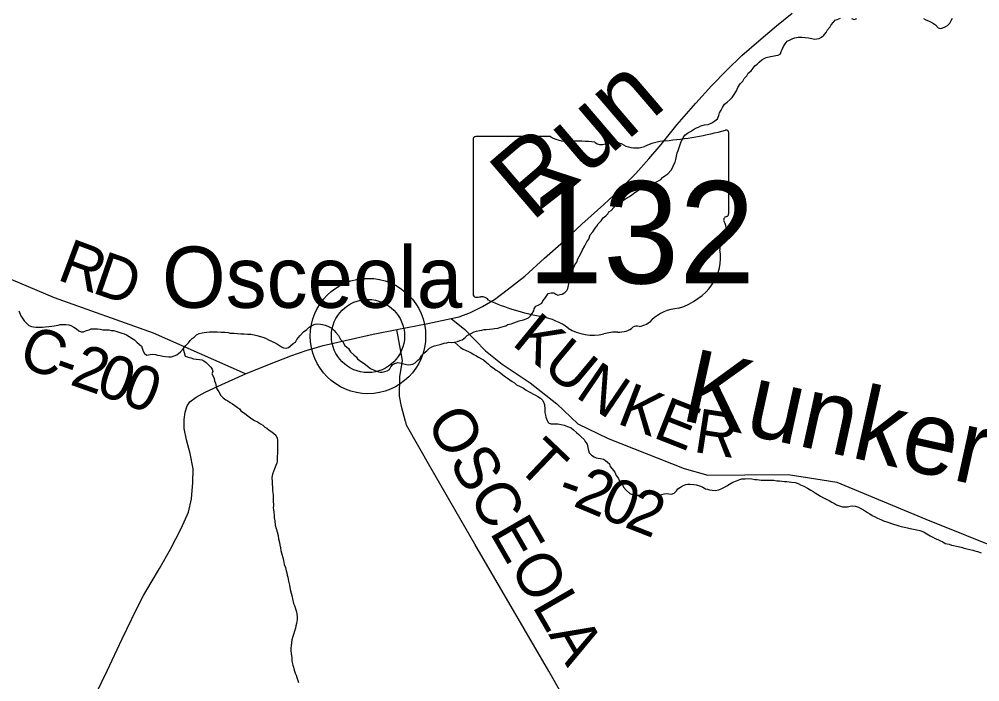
# Model space of a CAD drawing. Extents: x 1310247 to 1664935, y 284496 to 704931.
# Drawn here: x 1526286 to 1532830, y 490091 to 494603 of the extents above; entities that cross this region are included whole.
import ezdxf

# ---------------------------------------------------------------- set-up
doc = ezdxf.new("R2010")
doc.units = 0
for name, color, linetype in [('GM_X_Airport_Class_2', 7, 'Continuous'), ('GM_X_County_Road_Text', 7, 'Continuous'), ('GM_X_County_Subdivision_Text', 7, 'Continuous'), ('GM_X_Interstate_Route', 7, 'Continuous'), ('GM_X_Interstate_Shield', 7, 'Continuous'), ('GM_X_Major_River_Text', 7, 'Continuous'), ('GM_X_Minor_Lake_Text', 7, 'Continuous'), ('GM_X_Minor_River_Text', 7, 'Continuous'), ('GM_X_Township_Road', 7, 'Continuous'), ('GM_X_Township_Subdivision', 7, 'Continuous'), ('GM_X_Unincorporated', 7, 'Continuous'), ('GM_X_Unincorporated_Location', 7, 'Continuous')]:
    doc.layers.add(name, color=color, linetype=linetype)

msp = doc.modelspace()

# ---------------------------------------------------------------- linework, layer by layer
at = {"layer": 'GM_X_Airport_Class_2'}
for p, q in [((1529379, 493785.8), (1529379, 492729.2)), ((1529905.7, 493804), (1529396.1, 493804)), ((1531119.2, 493277.4), (1531119.2, 493830.2)), ((1531119, 493277.6), (1531119.2, 493277.4))]:
    msp.add_line(p, q, dxfattribs=at)
for centre, major_axis, start_param, end_param in [((1530499.3, 495244.5), (1845.5, 0), 4.814394, 5.042369), ((1531099.9, 493832.5), (19.4, 0), 6.141152, 7.989035), ((1529398.9, 493788), (20.2, 0), 1.712693, 3.28349), ((1530027.1, 493926.6), (195.5, 0), 4.042523, 4.731795), ((1530091.9, 493210.8), (702, 0), 1.404758, 1.657858), ((1530734.7, 493481.3), (371.3, 0), 1.699011, 2.107814), ((1530251.3, 493793.5), (56.4, 0), 3.836095, 5.185415), ((1530334.1, 493671.4), (117.3, 0), 0.950623, 2.079405), ((1530485.5, 493838.9), (141.1, 0), 4.081561, 5.145723), ((1531114.7, 493236.8), (30, 0), 1.883978, 3.671073), ((1531098.5, 493275.3), (20.7, 0), 5.05454, 6.418171), ((1530924, 493167), (180, 0), 5.934695, 6.695948), ((1531188.6, 493046.1), (130.9, 0), 2.387724, 3.262537), ((1530602.7, 492975.8), (461.6, 0), 5.101752, 6.440018), ((1529399.1, 492726.9), (20.3, 0), 3.00124, 4.508301), ((1529402.2, 492835), (155.2, 0), 4.665946, 4.897461), ((1529433.9, 492668.2), (56, 0), 0.519207, 1.627899), ((1530140.5, 493617.5), (1332.7, 0), 4.195997, 4.488961), ((1530797.3, 492432.5), (252.8, 0), 1.647645, 2.488434), ((1529743.2, 492254.5), (417, 0), 0.823519, 1.323587), ((1530477, 492626.8), (149.1, 0), 4.937069, 5.64225), ((1530194.2, 492663), (264.6, 0), 4.026481, 4.996735), ((1530347.1, 492297.6), (217.4, 0), 1.495662, 1.94098), ((1530366.4, 492583.8), (141, 0), 4.691044, 5.507374), ((1530493.9, 492481.5), (39.7, 0), 1.147584, 2.315152)]:
    msp.add_ellipse(centre, major_axis=major_axis, ratio=0.8, start_param=start_param, end_param=end_param, dxfattribs=at)
at = {"layer": 'GM_X_County_Road_Text'}
msp.add_lwpolyline([(1527826.7, 492187), (1527201.4, 492465.8), (1526526.2, 492704.9), (1526111.1, 492879.8), (1525596.1, 493212.7), (1525293.6, 493524.2), (1524993.4, 493847.7), (1523521.8, 495180), (1523399.3, 495312.3), (1523349.5, 495463.4), (1523342.9, 495682.1), (1523333.8, 495872.8), (1523335.1, 495955), (1523311.6, 495989.4), (1523225.8, 496026.9), (1523157.8, 496038.3), (1523107.1, 496046.8), (1523106.7, 496046.9)], dxfattribs=at)
at = {"layer": 'GM_X_County_Subdivision_Text'}
for points in [[(1529228.7, 492564.4), (1529321.1, 492489.1), (1529461.4, 492344.5), (1529576.5, 492254.5), (1529767.3, 492127.2), (1529947.9, 491984), (1530090.3, 491847.4), (1530297.7, 491748), (1530816.7, 491543.4), (1530976.7, 491498.8), (1531229.8, 491500.9), (1531525.2, 491502.3), (1531611.1, 491488.5)], [(1528918.6, 491860.9), (1528917.9, 491863.3), (1528889, 491966.4), (1528876, 492036.8), (1528878.1, 492167.1), (1528897.9, 492279.1), (1528858.9, 492490.6)], [(1531718.6, 486806.7), (1531662.9, 486847.6), (1531623.9, 486918.4), (1531609.5, 487025), (1531581.5, 487161.8), (1531500.3, 487363.6), (1531143.3, 488038.9), (1530728, 488711.2), (1530644.9, 488853.9), (1530331, 489393.1), (1529893.1, 490164), (1529390.4, 491028.1), (1529093.2, 491542.1), (1528925.1, 491837.5), (1528918.6, 491860.9)], [(1531611.1, 491488.5), (1531612.9, 491488.2), (1531855.7, 491449), (1532462.4, 491197), (1533005.3, 490980), (1533229.6, 490936.4), (1533344.9, 490862.4), (1533741.8, 490300.8), (1534185.7, 489531.8), (1534241, 489472.8), (1534365.4, 489406)]]:
    msp.add_lwpolyline(points, dxfattribs=at)
at = {"layer": 'GM_X_Interstate_Shield'}
msp.add_lwpolyline([(1526769.6, 489926.6), (1526885.1, 490164.2), (1526988, 490382.1), (1527084.3, 490584.1), (1527133.4, 490679.1), (1527184.2, 490766), (1527241.3, 490862.7), (1527315.5, 490993.1), (1527390, 491133.5), (1527439.5, 491246.5), (1527460.2, 491336.3), (1527469.4, 491448.4), (1527470, 491540.7), (1527450.8, 491645.6), (1527425.3, 491738.7), (1527409.3, 491815.4), (1527409.1, 491877.6), (1527416.5, 491927.6), (1527429.8, 491969.4), (1527448.7, 491996.9), (1527491.9, 492029.9), (1527553.3, 492064.2), (1527665.6, 492115.3), (1527826.7, 492187), (1527989.8, 492254.7), (1528136.4, 492310.8), (1528240.1, 492346), (1528355.9, 492380.9), (1528505.9, 492414.8), (1528696.5, 492457.6), (1528858.9, 492490.6), (1529069.2, 492531.4), (1529196.8, 492557.9), (1529228.7, 492564.4), (1529283.9, 492575.6), (1529359.2, 492605.5), (1529443, 492647.4), (1529522.9, 492695.3), (1529609.3, 492759.1), (1529730.9, 492854), (1529865.2, 492974.7), (1529974.8, 493074), (1530119.6, 493208.4), (1530268.3, 493340.7), (1530371.8, 493436.1), (1530485.8, 493553.3), (1530575.3, 493651.2), (1530658.6, 493749.2), (1530769.2, 493886.6), (1530894.2, 494031.6), (1531002.3, 494149), (1531106, 494256.5), (1531209.5, 494355.9), (1531325.2, 494457), (1531444.9, 494558), (1531552.1, 494645.3)], dxfattribs=at)
at = {"layer": 'GM_X_Major_River_Text'}
msp.add_line((1528661.7, 492445.5), (1528661.7, 492445.5), dxfattribs=at)
at = {"layer": 'GM_X_Minor_River_Text'}
for points in [[(1530335.9, 493320.7), (1530354.5, 493338.3), (1530372.9, 493351.9), (1530391.3, 493363.5), (1530409.6, 493375.1), (1530430.1, 493388.7), (1530444.3, 493396.4), (1530458.6, 493406.1), (1530479.2, 493423.6), (1530497.5, 493433.2), (1530518, 493448.8), (1530536.3, 493460.4), (1530556.7, 493469.9), (1530576.9, 493475.4), (1530593.1, 493481), (1530609.3, 493484.7), (1530623.5, 493492.4), (1530641.8, 493502), (1530656.1, 493511.6), (1530668.5, 493525.4), (1530684.9, 493537), (1530705.3, 493550.6), (1530728, 493574.1), (1530736.5, 493592), (1530745.1, 493613.8), (1530753.5, 493629.7), (1530758, 493647.6), (1530764.6, 493671.5), (1530769.2, 493693.5), (1530775.6, 493709.4), (1530780, 493723.3), (1530786.5, 493743.2), (1530793, 493763.1), (1530799.4, 493779), (1530809.9, 493794.8), (1530820.4, 493812.6), (1530838.8, 493826.2), (1530859.2, 493837.8), (1530879.6, 493851.3), (1530900, 493862.9), (1530914.2, 493868.6), (1530930.5, 493876.2), (1530954.7, 493883.6), (1530978.9, 493887), (1531005.3, 493898.5), (1531025.7, 493910), (1531042.2, 493925.7), (1531052.8, 493947.5), (1531057.2, 493965.4), (1531067.7, 493983.2), (1531076.2, 494001.1), (1531090.9, 494024.8), (1531109.3, 494038.4), (1531129.8, 494056), (1531142.2, 494069.7), (1531152.6, 494083.5), (1531171.5, 494115.1), (1531182.1, 494137), (1531196.8, 494162.7), (1531215.4, 494182.3), (1531223.8, 494200.1), (1531242.4, 494217.8), (1531252.9, 494235.6), (1531271.3, 494251.2), (1531285.8, 494268.9), (1531298.3, 494284.6), (1531312.6, 494296.3), (1531327, 494310), (1531345.5, 494325.6), (1531359.8, 494335.3), (1531374.1, 494343), (1531404.4, 494350.3), (1531418.5, 494352), (1531440.7, 494355.4), (1531456.8, 494359), (1531471.1, 494366.7), (1531477.5, 494382.6), (1531483.9, 494396.5), (1531492.5, 494418.4), (1531503, 494436.2), (1531517.5, 494453.9), (1531533.7, 494461.5), (1531556.1, 494471), (1531570.3, 494476.7), (1531592.5, 494480.2), (1531618.6, 494481.5), (1531640.6, 494479), (1531662.7, 494476.5), (1531684.7, 494471.9), (1531704.6, 494467.4), (1531718.7, 494469.1), (1531734.9, 494470.7), (1531751.2, 494480.3), (1531767.6, 494494), (1531784.1, 494511.7), (1531792.6, 494531.5), (1531811.2, 494551.1), (1531817.6, 494565), (1531834.1, 494582.7), (1531844.5, 494596.5), (1531858.6, 494600.1)], [(1531858.6, 494600.1), (1531881, 494609.6)], [(1531955.3, 494607.8), (1531973.2, 494601.4), (1531991.5, 494609)], [(1532447.5, 494608), (1532463.3, 494599.6), (1532481.2, 494591.1), (1532495.1, 494584.8), (1532514.9, 494574.3), (1532528.7, 494563.9), (1532546.3, 494545.4), (1532564.3, 494539), (1532578.5, 494544.6), (1532594.7, 494552.3), (1532609, 494560), (1532625.4, 494575.6), (1532634, 494595.5), (1532644.4, 494611.3)], [(1528758.9, 492199.1), (1528777.1, 492202.7), (1528793.3, 492208.3), (1528807.6, 492218), (1528818.1, 492235.8), (1528830.6, 492251.6), (1528844.8, 492259.2), (1528865, 492264.8), (1528887, 492260.2), (1528905, 492255.8), (1528923, 492251.3), (1528941, 492248.9), (1528967.2, 492254.3), (1528983.5, 492261.9), (1529000, 492279.6), (1529014.4, 492293.3), (1529027, 492313), (1529041.4, 492328.7), (1529061.9, 492344.3), (1529080.4, 492361.9), (1529096.7, 492371.5), (1529115, 492379.1), (1529133.2, 492382.7), (1529153.4, 492388.2), (1529181.8, 492397.6), (1529197.9, 492399.2), (1529212, 492402.9), (1529232.1, 492402.4), (1529250.2, 492404), (1529272.4, 492407.4), (1529286.7, 492415.1), (1529302.8, 492418.7), (1529323.3, 492434.3), (1529337.7, 492448), (1529356.1, 492457.6), (1529384.6, 492473), (1529400.8, 492478.6), (1529421, 492482.1), (1529437.1, 492485.7), (1529453.3, 492489.3), (1529467.3, 492489), (1529489.5, 492492.5), (1529509.6, 492494), (1529523.8, 492495.7), (1529545.9, 492499.1), (1529566.2, 492504.7), (1529600.6, 492515.9), (1529614.9, 492523.6), (1529637.1, 492529), (1529655.3, 492534.6), (1529673.6, 492542.2), (1529691.8, 492547.8), (1529720.1, 492555.1), (1529740.4, 492562.7), (1529754.6, 492570.4), (1529769, 492582), (1529781.4, 492597.8), (1529792, 492617.6), (1529794.4, 492631.6), (1529804.8, 492649.4), (1529825.2, 492658.9), (1529845.5, 492668.5), (1529853.9, 492684.3), (1529866.4, 492700.1), (1529881, 492721.8), (1529889.4, 492735.6), (1529909.5, 492739.2), (1529927.6, 492738.7), (1529941.5, 492730.4), (1529955.4, 492724), (1529971.5, 492727.6), (1529985.7, 492731.3), (1530002.1, 492743), (1530016.4, 492754.6), (1530022.8, 492768.5), (1530027.3, 492788.5), (1530031.9, 492812.4), (1530040.7, 492842.3), (1530047.3, 492864.2), (1530053.9, 492888.2), (1530060.3, 492902), (1530071, 492929.9), (1530083.6, 492949.6), (1530092.2, 492971.5), (1530109, 493003.2), (1530123.8, 493032.9), (1530138.5, 493058.7), (1530153.3, 493086.4), (1530165.8, 493106.1), (1530174.6, 493134), (1530193.2, 493155.6), (1530209.9, 493179.3), (1530220.2, 493193.1), (1530230.7, 493208.9), (1530251.3, 493230.5), (1530263.9, 493250.2), (1530282.3, 493263.8), (1530294.7, 493277.6), (1530303.1, 493291.4), (1530317.4, 493301.1), (1530335.9, 493320.7)], [(1526282.2, 492616), (1526297.4, 492583.5), (1526318.6, 492548.9), (1526334.3, 492532.5), (1526350, 492518), (1526369.9, 492509.5), (1526383.9, 492507.2), (1526398, 492506.8), (1526412, 492506.5), (1526444.1, 492505.7), (1526462.3, 492507.3), (1526486.5, 492510.7), (1526508.6, 492512.2), (1526522.7, 492515.9), (1526536.9, 492517.5), (1526551, 492519.2), (1526565.1, 492522.9), (1526583.2, 492524.5), (1526603.3, 492524), (1526623.3, 492521.5), (1526637.3, 492517.1), (1526657.1, 492506.6), (1526674.9, 492494.2), (1526690.7, 492481.7), (1526708.5, 492473.3), (1526724.6, 492472.9), (1526742.9, 492482.5), (1526761.1, 492488.1), (1526775.3, 492493.8), (1526801.5, 492495.1), (1526819.6, 492494.7), (1526837.6, 492492.2), (1526855.6, 492487.8), (1526875.6, 492487.3), (1526895.7, 492486.8), (1526911.7, 492482.4), (1526927.7, 492482), (1526943.7, 492477.6)], [(1526943.7, 492477.6), (1526963.6, 492471.1), (1526985.6, 492464.6), (1526999.5, 492460.2), (1527017.4, 492453.8), (1527035.2, 492441.3), (1527053, 492430.9), (1527070.8, 492418.4), (1527086.5, 492404), (1527104.2, 492387.5), (1527118, 492377.1), (1527129.2, 492342.8), (1527138.8, 492326.5), (1527154.6, 492314.1), (1527176.8, 492319.5), (1527194.9, 492321.1), (1527213, 492318.7), (1527226.9, 492314.3), (1527246.9, 492311.8), (1527264.9, 492307.4), (1527283, 492307), (1527305, 492304.4), (1527323.1, 492304), (1527341.4, 492311.6), (1527359.6, 492317.1), (1527384.2, 492338.6), (1527402.8, 492358.2), (1527421.4, 492379.8), (1527438, 492399.5), (1527450.4, 492415.3), (1527462.8, 492429), (1527477.1, 492438.7), (1527493.6, 492454.4), (1527511.9, 492461.9), (1527532.1, 492467.5), (1527546.2, 492469.1), (1527564.3, 492470.7), (1527582.5, 492474.3), (1527602.6, 492473.8), (1527616.6, 492473.5), (1527634.7, 492473), (1527660.8, 492472.4), (1527686.9, 492471.8), (1527708.9, 492469.2), (1527722.9, 492464.9), (1527749, 492464.2), (1527773.1, 492463.7), (1527795.1, 492461.1), (1527817.2, 492460.6), (1527841.3, 492458), (1527863.3, 492457.5), (1527885.3, 492452.9), (1527905.3, 492448.4), (1527929.3, 492441.8), (1527951.2, 492435.3), (1527967.1, 492428.9), (1527985, 492420.4), (1528008.8, 492407.8), (1528024.7, 492401.4), (1528044.5, 492390.9), (1528058.3, 492380.5), (1528072.2, 492372.2), (1528086.1, 492365.8), (1528104.1, 492363.4), (1528120.2, 492367), (1528134.6, 492378.7), (1528153.1, 492394.3), (1528167.4, 492404), (1528177.9, 492421.8), (1528200.7, 492449.3), (1528223.3, 492472.9), (1528245.9, 492490.4), (1528260.3, 492506.1), (1528282.8, 492519.6), (1528301, 492525.2), (1528319.2, 492528.7), (1528337.2, 492526.3), (1528351.2, 492524), (1528369.2, 492519.5), (1528387.1, 492513.1), (1528414.8, 492498.3), (1528430.6, 492483.9), (1528442.3, 492469.6), (1528459.8, 492449.1), (1528475.2, 492422.6), (1528490.9, 492406.2), (1528504.3, 492381.8), (1528527.9, 492361.2), (1528543.4, 492336.7), (1528565, 492318.2), (1528580.7, 492303.7), (1528590.4, 492289.5), (1528610.2, 492274.9), (1528627.9, 492262.5), (1528643.7, 492252.1), (1528659.5, 492239.6), (1528679.2, 492225.1), (1528703, 492212.5), (1528726.9, 492203.9), (1528744.9, 492199.5), (1528758.9, 492199.1)], [(1529250.2, 492404), (1529291.5, 492366.8), (1529311.3, 492356.3), (1529331.2, 492345.8), (1529347.1, 492339.4), (1529364.9, 492331), (1529382.7, 492318.5), (1529396.6, 492312.1), (1529414.4, 492301.7), (1529434.3, 492291.2), (1529448.1, 492282.8), (1529467.8, 492266.3), (1529483.5, 492253.9), (1529497.2, 492239.5), (1529515.1, 492229), (1529534.7, 492212.5), (1529554.6, 492202), (1529580.2, 492181.3), (1529597.9, 492166.8), (1529611.7, 492158.5), (1529627.5, 492146.1), (1529643.3, 492135.7), (1529659.2, 492127.2), (1529672.9, 492112.9), (1529698.7, 492102.2), (1529720.5, 492089.7), (1529738.3, 492077.2), (1529756.1, 492066.7), (1529770, 492060.4), (1529789.8, 492049.9), (1529803.7, 492043.5), (1529819.5, 492033.1), (1529837.4, 492022.6), (1529853, 492006.2), (1529864.4, 491979.8), (1529867.6, 491945.7), (1529867.1, 491925.6), (1529870.6, 491907.5), (1529874.3, 491893.3), (1529881.8, 491871.1), (1529891.4, 491854.8), (1529907.3, 491848.4), (1529921.4, 491848.1), (1529941.5, 491847.6), (1529955.5, 491847.2), (1529977.5, 491842.7), (1529997.5, 491838.2), (1530021.4, 491829.6), (1530045.3, 491821), (1530063, 491806.5), (1530082.6, 491788), (1530098.4, 491775.6), (1530112.1, 491761.2), (1530133.7, 491740.6), (1530141.3, 491726.4), (1530155, 491710), (1530160.4, 491685.8), (1530163.9, 491665.6), (1530169.6, 491649.5), (1530185.2, 491633), (1530203, 491622.6), (1530216.9, 491616.2), (1530230.9, 491613.9), (1530245, 491611.5), (1530266.9, 491607), (1530280.8, 491598.6), (1530306.3, 491573.9), (1530311.9, 491557.8), (1530325.6, 491541.4), (1530343.1, 491518.9), (1530352.6, 491496.6), (1530368.1, 491474.1), (1530375.7, 491457.9), (1530395.2, 491433.4), (1530402.8, 491417.1), (1530420.3, 491394.6), (1530445.9, 491372), (1530461.8, 491365.5), (1530475.7, 491361.2), (1530495.8, 491360.7), (1530511.9, 491362.3), (1530534.4, 491375.8), (1530548.6, 491381.5), (1530562.7, 491383.2), (1530580.7, 491380.7), (1530594.7, 491378.4), (1530608.6, 491372), (1530628.5, 491365.5), (1530644.5, 491363.1), (1530664.7, 491366.7), (1530678.9, 491370.3), (1530693, 491372), (1530711, 491369.6), (1530729.1, 491369.1), (1530747.3, 491374.7), (1530763.8, 491390.4), (1530772.1, 491404.2), (1530790.5, 491415.8), (1530804.8, 491425.5), (1530827.1, 491435), (1530841.3, 491436.6)], [(1527402.8, 492358.2), (1527415.6, 492307.8), (1527437.5, 492301.2), (1527455.5, 492296.8), (1527473.4, 492290.3), (1527491.4, 492287.9), (1527513.5, 492285.3), (1527529.5, 492283), (1527543.4, 492276.6), (1527559.2, 492266.2), (1527574.9, 492249.8), (1527590.5, 492233.3), (1527600.2, 492219), (1527603.9, 492204.9), (1527597.4, 492187), (1527607.1, 492172.7), (1527612.7, 492156.5), (1527616.3, 492140.4), (1527622, 492124.2), (1527627.4, 492102), (1527633, 492085.8), (1527644.6, 492065.5), (1527660.1, 492041), (1527675.7, 492024.6), (1527693.4, 492010.1), (1527707.3, 492003.8), (1527723.1, 491993.4), (1527739, 491983), (1527754.8, 491972.5), (1527772.5, 491958.1), (1527786.4, 491949.7), (1527796, 491935.4), (1527819.8, 491920.8), (1527833.5, 491908.5), (1527851.3, 491896), (1527871, 491881.5), (1527888.8, 491871), (1527908.7, 491860.5), (1527928.5, 491848), (1527944.3, 491837.6), (1527958, 491825.2), (1527971.9, 491816.8), (1527987.6, 491804.4), (1528007.4, 491791.9), (1528021.2, 491781.5), (1528035, 491771.2), (1528042.6, 491750.9), (1528046.2, 491736.8), (1528045.5, 491706.7), (1528044.8, 491680.7), (1528044.4, 491664.6), (1528045.9, 491642.5), (1528043.5, 491628.5), (1528043.2, 491614.5), (1528042.6, 491592.4), (1528040.2, 491578.4), (1528033.8, 491562.5), (1528025.2, 491540.7), (1528018.8, 491522.8), (1528012.3, 491504.9), (1528007.7, 491482.9), (1528009, 491452.8), (1528008.5, 491434.8), (1528010.1, 491418.7), (1528011.5, 491394.5), (1528013.1, 491378.5), (1528016.8, 491364.3), (1528016.4, 491348.3), (1528015.8, 491324.2), (1528017, 491292.1), (1528016.6, 491276), (1528018.3, 491262), (1528019.9, 491245.9), (1528023.3, 491223.7), (1528022.9, 491207.7), (1528026.5, 491187.5), (1528029.7, 491157.4), (1528037.2, 491135.1), (1528042.7, 491112.9), (1528050.1, 491086.7), (1528051.5, 491064.5), (1528058.9, 491040.3), (1528060.5, 491022.2), (1528066.1, 491004), (1528067.6, 490983.9), (1528075, 490959.7), (1528080.5, 490937.5), (1528086, 490917.3), (1528091.3, 490889), (1528098.8, 490868.8), (1528104.3, 490846.6), (1528108, 490832.5), (1528111.6, 490816.3), (1528115.3, 490802.2), (1528120.6, 490776), (1528125.9, 490747.8), (1528131.3, 490719.5), (1528138.6, 490693.3), (1528144.1, 490669.1), (1528147.7, 490654.9), (1528155, 490624.7)], [(1530841.3, 491436.6), (1530857.3, 491436.3), (1530881.4, 491433.7), (1530897.4, 491431.3), (1530927.3, 491422.5), (1530943.2, 491416.1), (1530961, 491405.7), (1530975, 491403.3), (1530989, 491399), (1531006.9, 491394.5), (1531027, 491394), (1531051.2, 491397.5), (1531071.5, 491407), (1531085.7, 491412.7), (1531106.1, 491424.2), (1531124.5, 491435.8), (1531146.9, 491449.3), (1531171.3, 491458.8), (1531195.6, 491468.2), (1531209.8, 491471.9), (1531231.9, 491473.4), (1531252, 491474.9), (1531276.1, 491472.3), (1531298.1, 491467.8), (1531312.1, 491467.4), (1531326.2, 491467.1), (1531340.2, 491464.7), (1531354.2, 491464.4), (1531380.3, 491463.8), (1531396.4, 491463.4), (1531412.5, 491463), (1531426.5, 491462.6), (1531446.5, 491460.2), (1531464.6, 491459.7), (1531480.6, 491457.3), (1531498.6, 491454.9), (1531514.7, 491454.5), (1531546.7, 491449.7), (1531572.8, 491447.1), (1531592.7, 491440.6), (1531608.6, 491432.2), (1531630.4, 491423.6), (1531656.2, 491409), (1531678, 491396.4), (1531693.8, 491386), (1531707.6, 491377.6), (1531725.5, 491367.2), (1531745.2, 491354.6), (1531765.1, 491344.1), (1531782.9, 491333.7), (1531802.8, 491325.2), (1531822.6, 491314.7), (1531840.4, 491304.2), (1531854.3, 491295.8), (1531874.2, 491289.3), (1531894.1, 491282.8), (1531908.2, 491282.5), (1531928.2, 491282), (1531946.5, 491287.6), (1531960.6, 491289.2), (1531982.6, 491286.7), (1532002.5, 491280.2), (1532020.4, 491271.8), (1532038.2, 491261.3), (1532063.9, 491244.6), (1532079.7, 491234.2), (1532097.5, 491223.8), (1532117.4, 491213.2), (1532133.2, 491204.8), (1532155.1, 491196.3), (1532173, 491187.8), (1532196.9, 491179.2), (1532210.8, 491174.9), (1532228.7, 491168.4), (1532242.7, 491164.1), (1532264.6, 491157.5), (1532278.6, 491153.2), (1532294.5, 491148.8), (1532316.5, 491144.2), (1532336.5, 491139.8), (1532354.5, 491135.3), (1532378.5, 491130.7), (1532400.4, 491126.2), (1532420.4, 491121.7), (1532434.4, 491117.3), (1532450.2, 491108.9), (1532468.1, 491098.5), (1532491.8, 491083.8), (1532509.7, 491075.4), (1532525.5, 491067), (1532543.4, 491058.5), (1532557.3, 491052.2), (1532577.2, 491043.6), (1532595, 491033.2), (1532621, 491028.5), (1532636.9, 491022.1), (1532650.9, 491017.8), (1532670.8, 491013.3), (1532702.8, 491006.5), (1532722.7, 491000), (1532740.7, 490995.6)], [(1532740.7, 490995.6), (1532762.7, 490991), (1532782.7, 490986.5), (1532796.6, 490982.2), (1532814.6, 490977.7), (1532838.5, 490969.1)], [(1528155, 490624.7), (1528160.7, 490610.5), (1528168.2, 490588.2), (1528175.7, 490568), (1528177.4, 490553.9), (1528178.9, 490533.8), (1528178.4, 490513.8), (1528173.7, 490487.8), (1528169.3, 490471.8), (1528166.9, 490455.8), (1528160.3, 490435.9), (1528153.7, 490412), (1528149.4, 490398.1), (1528142.8, 490376.2), (1528140.3, 490356.2), (1528137.8, 490336.2), (1528135.4, 490322.2), (1528137, 490304.1), (1528138.4, 490282), (1528141.8, 490255.8), (1528143.3, 490235.7), (1528144.9, 490221.6), (1528150.5, 490203.4), (1528154.2, 490189.3), (1528159.7, 490169.1), (1528165.2, 490148.9), (1528172.9, 490134.7), (1528176.6, 490120.5), (1528184.1, 490100.3), (1528187.8, 490086.2)]]:
    msp.add_lwpolyline(points, dxfattribs=at)
at = {"layer": 'GM_X_Unincorporated'}
for radius in [392.8, 249]:
    msp.add_circle((1528661.7, 492445.5), radius, dxfattribs=at)

# ---------------------------------------------------------------- texts
at = {"layer": 'GM_X_Airport_Class_2'}
msp.add_text('132', height=696.1, dxfattribs=at).set_placement((1529745.9, 492803.7))
at = {"layer": 'GM_X_Interstate_Route'}
msp.add_text('Osceola', height=417, rotation=0.00001, dxfattribs=at).set_placement((1527258.5, 492637.6))
at = {"layer": 'GM_X_Minor_Lake_Text'}
for s, height, rotation, p in [('Run', 500.01, 40.53798, (1529774.9, 493216.1)), ('Kunkers', 500, 347.58662, (1530780.8, 491875.7))]:
    msp.add_text(s, height=height, rotation=rotation, dxfattribs=at).set_placement(p)
at = {"layer": 'GM_X_Township_Road'}
for s, rotation, p in [('R', 339.52572, (1526535.8, 492832.3)), ('D', 340.90907, (1526774, 492743.5)), ('C', 338.65593, (1526266.3, 492252.3)), ('2', 340.5464, (1526622.2, 492117.8)), ('-', 340.56125, (1526506.1, 492158.8)), ('0', 340.18585, (1526796, 492056.4)), ('0', 338.88665, (1526968.2, 491994.4))]:
    msp.add_text(s, height=300, rotation=rotation, dxfattribs=at).set_placement(p)
at = {"layer": 'GM_X_Township_Subdivision'}
for s, rotation, p in [('K', 320.70188, (1529634.5, 492390.4)), ('U', 320.20003, (1529838.3, 492223.6)), ('N', 325.80325, (1530066.2, 492035.7)), ('K', 338.82471, (1530349.3, 491853.4)), ('E', 338.48987, (1530595, 491758.2)), ('OSCEOLA', 300.00211, (1529052.4, 491861.6)), ('R', 351.26152, (1530872.9, 491657.2)), ('T', 316.44255, (1529661.4, 491556.7)), ('2', 337.21481, (1530051.2, 491291.1)), ('-', 340.29297, (1529939.2, 491331.1)), ('0', 338.23124, (1530226.9, 491217.4)), ('2', 338.60479, (1530400.5, 491148.1))]:
    msp.add_text(s, height=300, rotation=rotation, dxfattribs=at).set_placement(p)
at = {"layer": 'GM_X_Unincorporated_Location'}
for s in ['s', 'r']:
    msp.add_text(s, height=1, dxfattribs=at).set_placement((1530229.5, 493187.2))
msp.add_text('132', height=1, rotation=0.00001, dxfattribs=at).set_placement((1529876.5, 493114.5))

doc.saveas('drawing.dxf')
